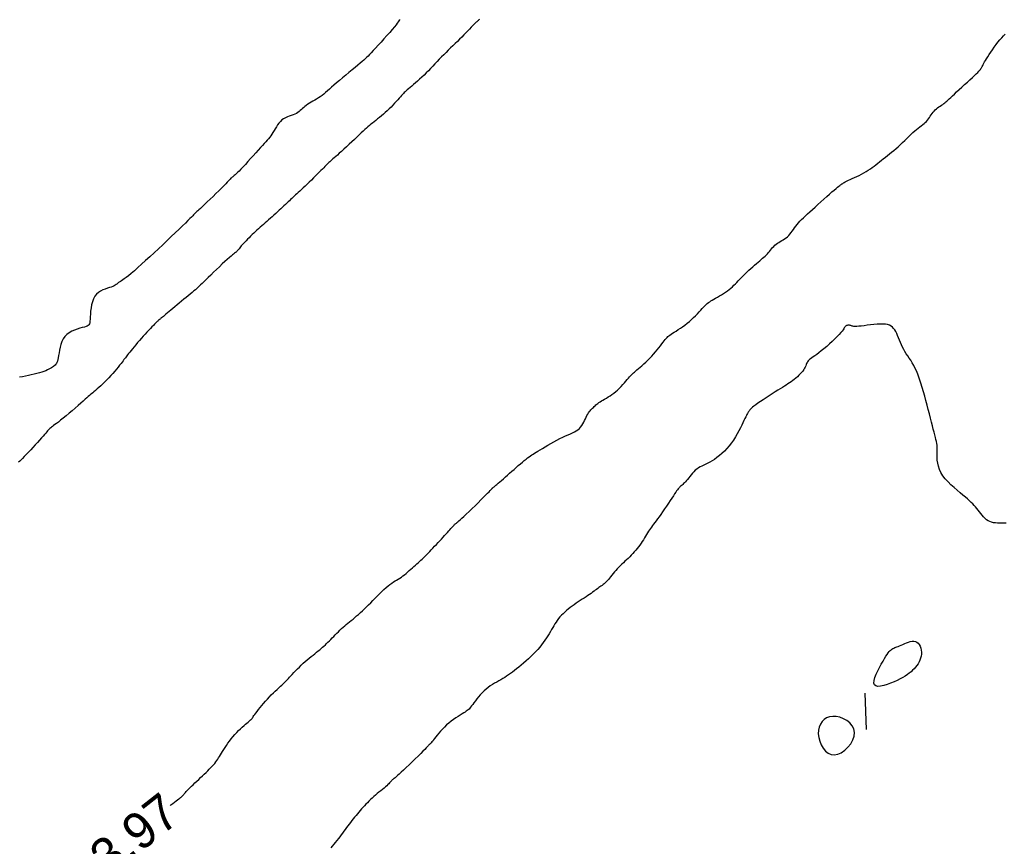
# Model space of a CAD drawing. Header units: millimetres. Extents: x 32690613 to 32693367, y 5343692 to 5344708.
# Tile 491 of 656: x 32692240 to 32692267, y 5344300 to 5344322. Entities that reach past the tile are written whole.
import ezdxf
from ezdxf.enums import TextEntityAlignment as Align

# ---------------------------------------------------------------- set-up
doc = ezdxf.new("R2010")
doc.units = ezdxf.units.MM
doc.header["$LTSCALE"] = 20
doc.layers.add('02-DGM_HL_493.50', color=112, linetype='Continuous')
doc.layers.add('02-DGM_HL_494.00', color=122, linetype='Continuous')

msp = doc.modelspace()

# ---------------------------------------------------------------- linework, layer by layer
at = {"layer": '02-DGM_HL_493.50', "elevation": 493.5, "flags": 128}
msp.add_lwpolyline([(32692250.249, 5344322.438), (32692250.241, 5344322.422), (32692250.229, 5344322.401), (32692250.211, 5344322.372), (32692250.185, 5344322.335), (32692250.15, 5344322.287), (32692250.103, 5344322.229), (32692250.044, 5344322.159), (32692249.974, 5344322.079), (32692249.898, 5344321.992), (32692249.817, 5344321.903), (32692249.736, 5344321.813), (32692249.656, 5344321.727), (32692249.582, 5344321.647), (32692249.517, 5344321.576), (32692249.462, 5344321.517), (32692249.417, 5344321.468), (32692249.376, 5344321.426), (32692249.339, 5344321.388), (32692249.302, 5344321.353), (32692249.262, 5344321.316), (32692249.215, 5344321.275), (32692249.16, 5344321.228), (32692249.094, 5344321.173), (32692249.019, 5344321.111), (32692248.936, 5344321.042), (32692248.85, 5344320.971), (32692248.761, 5344320.897), (32692248.673, 5344320.824), (32692248.588, 5344320.752), (32692248.509, 5344320.684), (32692248.437, 5344320.621), (32692248.372, 5344320.564), (32692248.312, 5344320.511), (32692248.257, 5344320.462), (32692248.206, 5344320.417), (32692248.156, 5344320.376), (32692248.107, 5344320.338), (32692248.058, 5344320.302), (32692248.007, 5344320.269), (32692247.956, 5344320.238), (32692247.905, 5344320.208), (32692247.855, 5344320.179), (32692247.806, 5344320.151), (32692247.759, 5344320.123), (32692247.715, 5344320.095), (32692247.674, 5344320.066), (32692247.637, 5344320.037), (32692247.603, 5344320.007), (32692247.572, 5344319.978), (32692247.541, 5344319.948), (32692247.509, 5344319.92), (32692247.476, 5344319.893), (32692247.44, 5344319.868), (32692247.401, 5344319.846), (32692247.357, 5344319.825), (32692247.308, 5344319.807), (32692247.257, 5344319.789), (32692247.205, 5344319.77), (32692247.152, 5344319.749), (32692247.1, 5344319.725), (32692247.049, 5344319.696), (32692247.002, 5344319.663), (32692246.959, 5344319.623), (32692246.919, 5344319.577), (32692246.882, 5344319.528), (32692246.848, 5344319.476), (32692246.815, 5344319.423), (32692246.785, 5344319.371), (32692246.755, 5344319.32), (32692246.725, 5344319.272), (32692246.696, 5344319.228), (32692246.665, 5344319.187), (32692246.632, 5344319.147), (32692246.597, 5344319.106), (32692246.557, 5344319.063), (32692246.514, 5344319.016), (32692246.465, 5344318.963), (32692246.409, 5344318.902), (32692246.347, 5344318.833), (32692246.279, 5344318.758), (32692246.208, 5344318.678), (32692246.136, 5344318.596), (32692246.065, 5344318.516), (32692245.995, 5344318.439), (32692245.931, 5344318.368), (32692245.872, 5344318.306), (32692245.822, 5344318.254), (32692245.779, 5344318.212), (32692245.742, 5344318.178), (32692245.712, 5344318.151), (32692245.685, 5344318.13), (32692245.663, 5344318.112), (32692245.644, 5344318.097), (32692245.627, 5344318.084), (32692245.612, 5344318.069), (32692245.595, 5344318.054), (32692245.577, 5344318.035), (32692245.555, 5344318.012), (32692245.528, 5344317.983), (32692245.494, 5344317.947), (32692245.451, 5344317.903), (32692245.398, 5344317.849), (32692245.334, 5344317.785), (32692245.261, 5344317.713), (32692245.182, 5344317.636), (32692245.1, 5344317.556), (32692245.019, 5344317.477), (32692244.94, 5344317.401), (32692244.868, 5344317.332), (32692244.804, 5344317.272), (32692244.753, 5344317.224), (32692244.712, 5344317.185), (32692244.68, 5344317.156), (32692244.656, 5344317.135), (32692244.638, 5344317.119), (32692244.625, 5344317.108), (32692244.616, 5344317.1), (32692244.608, 5344317.093), (32692244.601, 5344317.086), (32692244.592, 5344317.077), (32692244.58, 5344317.064), (32692244.564, 5344317.046), (32692244.54, 5344317.021), (32692244.507, 5344316.987), (32692244.463, 5344316.944), (32692244.407, 5344316.888), (32692244.338, 5344316.819), (32692244.255, 5344316.739), (32692244.162, 5344316.648), (32692244.06, 5344316.55), (32692243.95, 5344316.445), (32692243.835, 5344316.335), (32692243.717, 5344316.223), (32692243.596, 5344316.11), (32692243.476, 5344315.998), (32692243.357, 5344315.888), (32692243.241, 5344315.783), (32692243.131, 5344315.683), (32692243.026, 5344315.59), (32692242.93, 5344315.505), (32692242.843, 5344315.431), (32692242.768, 5344315.369), (32692242.704, 5344315.318), (32692242.653, 5344315.28), (32692242.611, 5344315.25), (32692242.577, 5344315.229), (32692242.55, 5344315.212), (32692242.529, 5344315.2), (32692242.511, 5344315.19), (32692242.495, 5344315.179), (32692242.48, 5344315.167), (32692242.464, 5344315.154), (32692242.447, 5344315.139), (32692242.427, 5344315.123), (32692242.403, 5344315.107), (32692242.374, 5344315.09), (32692242.338, 5344315.073), (32692242.295, 5344315.056), (32692242.244, 5344315.04), (32692242.187, 5344315.022), (32692242.125, 5344315.001), (32692242.062, 5344314.976), (32692242, 5344314.945), (32692241.94, 5344314.907), (32692241.886, 5344314.859), (32692241.839, 5344314.801), (32692241.802, 5344314.731), (32692241.773, 5344314.652), (32692241.751, 5344314.568), (32692241.735, 5344314.48), (32692241.724, 5344314.393), (32692241.717, 5344314.31), (32692241.712, 5344314.234), (32692241.709, 5344314.168), (32692241.705, 5344314.114), (32692241.699, 5344314.072), (32692241.691, 5344314.04), (32692241.678, 5344314.015), (32692241.659, 5344313.996), (32692241.633, 5344313.981), (32692241.597, 5344313.967), (32692241.551, 5344313.953), (32692241.494, 5344313.938), (32692241.428, 5344313.919), (32692241.356, 5344313.896), (32692241.281, 5344313.868), (32692241.206, 5344313.835), (32692241.134, 5344313.794), (32692241.068, 5344313.746), (32692241.011, 5344313.689), (32692240.964, 5344313.623), (32692240.928, 5344313.55), (32692240.9, 5344313.472), (32692240.88, 5344313.393), (32692240.864, 5344313.314), (32692240.852, 5344313.238), (32692240.842, 5344313.167), (32692240.832, 5344313.105), (32692240.821, 5344313.053), (32692240.808, 5344313.01), (32692240.794, 5344312.976), (32692240.779, 5344312.947), (32692240.761, 5344312.924), (32692240.742, 5344312.903), (32692240.721, 5344312.885), (32692240.697, 5344312.867), (32692240.671, 5344312.849), (32692240.643, 5344312.83), (32692240.611, 5344312.81), (32692240.575, 5344312.789), (32692240.534, 5344312.769), (32692240.488, 5344312.748), (32692240.437, 5344312.728), (32692240.378, 5344312.708), (32692240.313, 5344312.688), (32692240.242, 5344312.669), (32692240.167, 5344312.651), (32692240.088, 5344312.633), (32692240.007, 5344312.616), (32692239.925, 5344312.599), (32692239.844, 5344312.583), (32692239.764, 5344312.568)], dxfattribs=at)
at = {"layer": '02-DGM_HL_494.00', "elevation": 494, "flags": 128}
for points in [[(32692252.448, 5344322.437), (32692252.433, 5344322.422), (32692252.423, 5344322.411), (32692252.416, 5344322.403), (32692252.411, 5344322.398), (32692252.405, 5344322.393), (32692252.398, 5344322.388), (32692252.39, 5344322.381), (32692252.378, 5344322.372), (32692252.364, 5344322.36), (32692252.346, 5344322.343), (32692252.323, 5344322.322), (32692252.294, 5344322.294), (32692252.26, 5344322.259), (32692252.221, 5344322.218), (32692252.176, 5344322.171), (32692252.127, 5344322.121), (32692252.075, 5344322.066), (32692252.02, 5344322.009), (32692251.962, 5344321.95), (32692251.903, 5344321.89), (32692251.842, 5344321.83), (32692251.78, 5344321.77), (32692251.718, 5344321.709), (32692251.655, 5344321.648), (32692251.592, 5344321.587), (32692251.529, 5344321.526), (32692251.466, 5344321.464), (32692251.404, 5344321.401), (32692251.342, 5344321.337), (32692251.281, 5344321.273), (32692251.221, 5344321.209), (32692251.161, 5344321.146), (32692251.101, 5344321.083), (32692251.041, 5344321.02), (32692250.982, 5344320.96), (32692250.922, 5344320.9), (32692250.861, 5344320.843), (32692250.801, 5344320.788), (32692250.743, 5344320.735), (32692250.686, 5344320.685), (32692250.632, 5344320.639), (32692250.582, 5344320.596), (32692250.536, 5344320.558), (32692250.495, 5344320.523), (32692250.46, 5344320.493), (32692250.43, 5344320.467), (32692250.403, 5344320.442), (32692250.377, 5344320.418), (32692250.353, 5344320.394), (32692250.328, 5344320.367), (32692250.301, 5344320.338), (32692250.271, 5344320.304), (32692250.236, 5344320.265), (32692250.198, 5344320.221), (32692250.155, 5344320.173), (32692250.11, 5344320.123), (32692250.062, 5344320.071), (32692250.012, 5344320.018), (32692249.96, 5344319.966), (32692249.907, 5344319.915), (32692249.853, 5344319.866), (32692249.799, 5344319.819), (32692249.746, 5344319.775), (32692249.693, 5344319.732), (32692249.641, 5344319.691), (32692249.591, 5344319.652), (32692249.543, 5344319.615), (32692249.497, 5344319.578), (32692249.454, 5344319.543), (32692249.413, 5344319.509), (32692249.372, 5344319.473), (32692249.331, 5344319.436), (32692249.287, 5344319.396), (32692249.24, 5344319.353), (32692249.189, 5344319.305), (32692249.132, 5344319.252), (32692249.068, 5344319.192), (32692249, 5344319.128), (32692248.928, 5344319.061), (32692248.854, 5344318.992), (32692248.782, 5344318.925), (32692248.711, 5344318.859), (32692248.644, 5344318.798), (32692248.584, 5344318.743), (32692248.531, 5344318.695), (32692248.484, 5344318.654), (32692248.444, 5344318.619), (32692248.408, 5344318.588), (32692248.377, 5344318.56), (32692248.348, 5344318.535), (32692248.321, 5344318.511), (32692248.296, 5344318.487), (32692248.27, 5344318.463), (32692248.244, 5344318.437), (32692248.216, 5344318.409), (32692248.186, 5344318.379), (32692248.154, 5344318.346), (32692248.118, 5344318.309), (32692248.078, 5344318.269), (32692248.033, 5344318.224), (32692247.983, 5344318.174), (32692247.929, 5344318.121), (32692247.872, 5344318.065), (32692247.813, 5344318.007), (32692247.754, 5344317.95), (32692247.695, 5344317.894), (32692247.639, 5344317.84), (32692247.586, 5344317.789), (32692247.538, 5344317.744), (32692247.493, 5344317.702), (32692247.452, 5344317.664), (32692247.414, 5344317.629), (32692247.378, 5344317.596), (32692247.343, 5344317.564), (32692247.309, 5344317.532), (32692247.275, 5344317.501), (32692247.241, 5344317.469), (32692247.207, 5344317.436), (32692247.171, 5344317.403), (32692247.134, 5344317.368), (32692247.096, 5344317.332), (32692247.057, 5344317.295), (32692247.015, 5344317.256), (32692246.972, 5344317.215), (32692246.926, 5344317.173), (32692246.879, 5344317.13), (32692246.831, 5344317.086), (32692246.781, 5344317.041), (32692246.732, 5344316.996), (32692246.682, 5344316.952), (32692246.632, 5344316.908), (32692246.584, 5344316.865), (32692246.537, 5344316.823), (32692246.491, 5344316.782), (32692246.445, 5344316.742), (32692246.401, 5344316.703), (32692246.357, 5344316.663), (32692246.313, 5344316.624), (32692246.269, 5344316.584), (32692246.225, 5344316.543), (32692246.181, 5344316.501), (32692246.137, 5344316.459), (32692246.094, 5344316.416), (32692246.052, 5344316.374), (32692246.012, 5344316.333), (32692245.974, 5344316.294), (32692245.939, 5344316.257), (32692245.908, 5344316.222), (32692245.881, 5344316.19), (32692245.858, 5344316.161), (32692245.837, 5344316.135), (32692245.819, 5344316.111), (32692245.802, 5344316.089), (32692245.786, 5344316.07), (32692245.77, 5344316.052), (32692245.754, 5344316.035), (32692245.737, 5344316.02), (32692245.719, 5344316.004), (32692245.696, 5344315.987), (32692245.67, 5344315.966), (32692245.637, 5344315.941), (32692245.598, 5344315.909), (32692245.551, 5344315.869), (32692245.495, 5344315.819), (32692245.43, 5344315.759), (32692245.356, 5344315.691), (32692245.278, 5344315.617), (32692245.197, 5344315.54), (32692245.116, 5344315.462), (32692245.038, 5344315.387), (32692244.965, 5344315.316), (32692244.9, 5344315.253), (32692244.845, 5344315.199), (32692244.798, 5344315.153), (32692244.757, 5344315.113), (32692244.72, 5344315.078), (32692244.686, 5344315.046), (32692244.651, 5344315.015), (32692244.614, 5344314.982), (32692244.573, 5344314.947), (32692244.526, 5344314.907), (32692244.474, 5344314.863), (32692244.418, 5344314.817), (32692244.358, 5344314.767), (32692244.296, 5344314.717), (32692244.234, 5344314.665), (32692244.171, 5344314.614), (32692244.11, 5344314.563), (32692244.05, 5344314.514), (32692243.993, 5344314.466), (32692243.94, 5344314.421), (32692243.889, 5344314.379), (32692243.843, 5344314.34), (32692243.801, 5344314.305), (32692243.763, 5344314.274), (32692243.731, 5344314.247), (32692243.704, 5344314.225), (32692243.682, 5344314.207), (32692243.665, 5344314.193), (32692243.65, 5344314.182), (32692243.639, 5344314.173), (32692243.629, 5344314.166), (32692243.621, 5344314.159), (32692243.614, 5344314.153), (32692243.606, 5344314.147), (32692243.597, 5344314.139), (32692243.587, 5344314.13), (32692243.575, 5344314.118), (32692243.559, 5344314.103), (32692243.541, 5344314.084), (32692243.517, 5344314.061), (32692243.489, 5344314.032), (32692243.456, 5344313.998), (32692243.417, 5344313.958), (32692243.374, 5344313.913), (32692243.328, 5344313.865), (32692243.279, 5344313.812), (32692243.228, 5344313.757), (32692243.176, 5344313.7), (32692243.124, 5344313.642), (32692243.072, 5344313.582), (32692243.021, 5344313.523), (32692242.971, 5344313.464), (32692242.924, 5344313.408), (32692242.879, 5344313.354), (32692242.838, 5344313.304), (32692242.802, 5344313.259), (32692242.77, 5344313.219), (32692242.743, 5344313.185), (32692242.72, 5344313.155), (32692242.7, 5344313.129), (32692242.682, 5344313.105), (32692242.663, 5344313.08), (32692242.643, 5344313.053), (32692242.621, 5344313.023), (32692242.594, 5344312.988), (32692242.562, 5344312.947), (32692242.525, 5344312.899), (32692242.484, 5344312.847), (32692242.439, 5344312.791), (32692242.39, 5344312.733), (32692242.339, 5344312.673), (32692242.285, 5344312.613), (32692242.229, 5344312.553), (32692242.173, 5344312.495), (32692242.115, 5344312.439), (32692242.059, 5344312.385), (32692242.004, 5344312.335), (32692241.951, 5344312.287), (32692241.901, 5344312.244), (32692241.856, 5344312.205), (32692241.816, 5344312.17), (32692241.781, 5344312.14), (32692241.75, 5344312.113), (32692241.721, 5344312.088), (32692241.691, 5344312.061), (32692241.659, 5344312.033), (32692241.621, 5344311.999), (32692241.576, 5344311.96), (32692241.521, 5344311.912), (32692241.455, 5344311.854), (32692241.38, 5344311.789), (32692241.298, 5344311.719), (32692241.214, 5344311.646), (32692241.128, 5344311.573), (32692241.045, 5344311.503), (32692240.966, 5344311.438), (32692240.896, 5344311.38), (32692240.835, 5344311.332), (32692240.784, 5344311.292), (32692240.74, 5344311.26), (32692240.704, 5344311.233), (32692240.673, 5344311.211), (32692240.647, 5344311.191), (32692240.623, 5344311.173), (32692240.602, 5344311.155), (32692240.581, 5344311.135), (32692240.56, 5344311.114), (32692240.538, 5344311.089), (32692240.513, 5344311.06), (32692240.485, 5344311.027), (32692240.452, 5344310.988), (32692240.414, 5344310.944), (32692240.369, 5344310.893), (32692240.317, 5344310.834), (32692240.26, 5344310.771), (32692240.198, 5344310.703), (32692240.134, 5344310.634), (32692240.07, 5344310.565), (32692240.008, 5344310.498), (32692239.949, 5344310.436), (32692239.894, 5344310.38), (32692239.847, 5344310.331), (32692239.805, 5344310.289), (32692239.769, 5344310.254), (32692239.738, 5344310.223)], [(32692243.915, 5344300.756), (32692243.937, 5344300.773), (32692243.99, 5344300.814), (32692244.039, 5344300.852), (32692244.083, 5344300.886), (32692244.122, 5344300.915), (32692244.155, 5344300.94), (32692244.182, 5344300.96), (32692244.205, 5344300.977), (32692244.223, 5344300.99), (32692244.238, 5344301.002), (32692244.251, 5344301.012), (32692244.261, 5344301.021), (32692244.27, 5344301.03), (32692244.278, 5344301.04), (32692244.287, 5344301.051), (32692244.297, 5344301.063), (32692244.308, 5344301.078), (32692244.323, 5344301.096), (32692244.341, 5344301.117), (32692244.363, 5344301.142), (32692244.391, 5344301.171), (32692244.424, 5344301.205), (32692244.463, 5344301.244), (32692244.506, 5344301.286), (32692244.553, 5344301.331), (32692244.602, 5344301.379), (32692244.653, 5344301.427), (32692244.705, 5344301.477), (32692244.757, 5344301.526), (32692244.808, 5344301.574), (32692244.858, 5344301.622), (32692244.907, 5344301.668), (32692244.953, 5344301.714), (32692244.998, 5344301.758), (32692245.04, 5344301.801), (32692245.079, 5344301.842), (32692245.114, 5344301.882), (32692245.146, 5344301.92), (32692245.176, 5344301.957), (32692245.203, 5344301.994), (32692245.229, 5344302.031), (32692245.255, 5344302.069), (32692245.28, 5344302.11), (32692245.307, 5344302.153), (32692245.335, 5344302.199), (32692245.366, 5344302.249), (32692245.399, 5344302.302), (32692245.435, 5344302.358), (32692245.473, 5344302.416), (32692245.513, 5344302.475), (32692245.557, 5344302.535), (32692245.603, 5344302.595), (32692245.651, 5344302.655), (32692245.702, 5344302.713), (32692245.754, 5344302.769), (32692245.807, 5344302.822), (32692245.859, 5344302.873), (32692245.909, 5344302.92), (32692245.956, 5344302.962), (32692245.998, 5344302.999), (32692246.035, 5344303.031), (32692246.066, 5344303.057), (32692246.091, 5344303.078), (32692246.11, 5344303.094), (32692246.126, 5344303.107), (32692246.137, 5344303.116), (32692246.146, 5344303.124), (32692246.153, 5344303.13), (32692246.159, 5344303.136), (32692246.165, 5344303.142), (32692246.17, 5344303.149), (32692246.177, 5344303.159), (32692246.186, 5344303.171), (32692246.197, 5344303.188), (32692246.211, 5344303.209), (32692246.23, 5344303.235), (32692246.254, 5344303.267), (32692246.282, 5344303.307), (32692246.317, 5344303.352), (32692246.355, 5344303.403), (32692246.398, 5344303.457), (32692246.444, 5344303.514), (32692246.493, 5344303.573), (32692246.545, 5344303.633), (32692246.599, 5344303.692), (32692246.654, 5344303.751), (32692246.709, 5344303.807), (32692246.765, 5344303.861), (32692246.818, 5344303.912), (32692246.87, 5344303.96), (32692246.918, 5344304.005), (32692246.962, 5344304.044), (32692247.001, 5344304.08), (32692247.033, 5344304.11), (32692247.061, 5344304.136), (32692247.086, 5344304.16), (32692247.109, 5344304.183), (32692247.132, 5344304.207), (32692247.156, 5344304.232), (32692247.182, 5344304.26), (32692247.212, 5344304.293), (32692247.247, 5344304.331), (32692247.288, 5344304.374), (32692247.332, 5344304.421), (32692247.379, 5344304.471), (32692247.43, 5344304.522), (32692247.482, 5344304.575), (32692247.536, 5344304.627), (32692247.591, 5344304.678), (32692247.646, 5344304.728), (32692247.701, 5344304.775), (32692247.755, 5344304.82), (32692247.808, 5344304.863), (32692247.859, 5344304.904), (32692247.909, 5344304.944), (32692247.957, 5344304.982), (32692248.002, 5344305.019), (32692248.045, 5344305.054), (32692248.086, 5344305.088), (32692248.125, 5344305.122), (32692248.162, 5344305.155), (32692248.199, 5344305.189), (32692248.235, 5344305.224), (32692248.272, 5344305.26), (32692248.31, 5344305.298), (32692248.349, 5344305.337), (32692248.389, 5344305.379), (32692248.43, 5344305.421), (32692248.472, 5344305.464), (32692248.515, 5344305.508), (32692248.558, 5344305.551), (32692248.602, 5344305.593), (32692248.646, 5344305.634), (32692248.69, 5344305.673), (32692248.734, 5344305.712), (32692248.778, 5344305.749), (32692248.824, 5344305.786), (32692248.869, 5344305.823), (32692248.916, 5344305.861), (32692248.964, 5344305.9), (32692249.013, 5344305.941), (32692249.063, 5344305.984), (32692249.114, 5344306.029), (32692249.167, 5344306.076), (32692249.222, 5344306.126), (32692249.277, 5344306.178), (32692249.334, 5344306.232), (32692249.392, 5344306.289), (32692249.452, 5344306.348), (32692249.512, 5344306.409), (32692249.574, 5344306.472), (32692249.636, 5344306.536), (32692249.697, 5344306.598), (32692249.758, 5344306.658), (32692249.817, 5344306.715), (32692249.874, 5344306.768), (32692249.929, 5344306.815), (32692249.981, 5344306.855), (32692250.03, 5344306.891), (32692250.077, 5344306.921), (32692250.122, 5344306.949), (32692250.166, 5344306.976), (32692250.21, 5344307.001), (32692250.253, 5344307.028), (32692250.296, 5344307.057), (32692250.34, 5344307.088), (32692250.384, 5344307.123), (32692250.428, 5344307.159), (32692250.472, 5344307.197), (32692250.516, 5344307.236), (32692250.559, 5344307.274), (32692250.601, 5344307.313), (32692250.642, 5344307.35), (32692250.682, 5344307.385), (32692250.72, 5344307.42), (32692250.758, 5344307.453), (32692250.796, 5344307.487), (32692250.834, 5344307.521), (32692250.872, 5344307.555), (32692250.91, 5344307.592), (32692250.95, 5344307.631), (32692250.992, 5344307.672), (32692251.034, 5344307.715), (32692251.078, 5344307.76), (32692251.123, 5344307.808), (32692251.168, 5344307.856), (32692251.214, 5344307.905), (32692251.261, 5344307.955), (32692251.308, 5344308.006), (32692251.354, 5344308.056), (32692251.4, 5344308.106), (32692251.445, 5344308.155), (32692251.489, 5344308.202), (32692251.53, 5344308.247), (32692251.568, 5344308.289), (32692251.604, 5344308.328), (32692251.635, 5344308.363), (32692251.663, 5344308.393), (32692251.687, 5344308.42), (32692251.707, 5344308.443), (32692251.726, 5344308.463), (32692251.742, 5344308.481), (32692251.756, 5344308.496), (32692251.77, 5344308.51), (32692251.783, 5344308.522), (32692251.797, 5344308.534), (32692251.813, 5344308.547), (32692251.831, 5344308.562), (32692251.854, 5344308.581), (32692251.884, 5344308.606), (32692251.92, 5344308.638), (32692251.966, 5344308.679), (32692252.021, 5344308.731), (32692252.088, 5344308.794), (32692252.164, 5344308.866), (32692252.245, 5344308.945), (32692252.328, 5344309.026), (32692252.411, 5344309.108), (32692252.49, 5344309.186), (32692252.563, 5344309.258), (32692252.625, 5344309.321), (32692252.676, 5344309.372), (32692252.715, 5344309.412), (32692252.744, 5344309.443), (32692252.766, 5344309.466), (32692252.781, 5344309.482), (32692252.792, 5344309.494), (32692252.799, 5344309.502), (32692252.805, 5344309.509), (32692252.812, 5344309.515), (32692252.819, 5344309.521), (32692252.828, 5344309.528), (32692252.84, 5344309.538), (32692252.856, 5344309.55), (32692252.875, 5344309.566), (32692252.9, 5344309.587), (32692252.931, 5344309.613), (32692252.968, 5344309.645), (32692253.011, 5344309.682), (32692253.058, 5344309.724), (32692253.11, 5344309.77), (32692253.166, 5344309.818), (32692253.224, 5344309.869), (32692253.283, 5344309.921), (32692253.343, 5344309.974), (32692253.404, 5344310.027), (32692253.464, 5344310.079), (32692253.522, 5344310.13), (32692253.579, 5344310.179), (32692253.634, 5344310.225), (32692253.686, 5344310.268), (32692253.735, 5344310.308), (32692253.779, 5344310.343), (32692253.82, 5344310.374), (32692253.858, 5344310.401), (32692253.894, 5344310.426), (32692253.932, 5344310.45), (32692253.971, 5344310.475), (32692254.015, 5344310.501), (32692254.064, 5344310.53), (32692254.121, 5344310.564), (32692254.186, 5344310.603), (32692254.259, 5344310.646), (32692254.337, 5344310.693), (32692254.42, 5344310.741), (32692254.504, 5344310.788), (32692254.588, 5344310.835), (32692254.671, 5344310.879), (32692254.75, 5344310.919), (32692254.824, 5344310.953), (32692254.894, 5344310.984), (32692254.958, 5344311.011), (32692255.017, 5344311.037), (32692255.072, 5344311.063), (32692255.121, 5344311.09), (32692255.166, 5344311.12), (32692255.206, 5344311.154), (32692255.241, 5344311.192), (32692255.273, 5344311.235), (32692255.301, 5344311.281), (32692255.326, 5344311.328), (32692255.35, 5344311.376), (32692255.372, 5344311.424), (32692255.393, 5344311.469), (32692255.415, 5344311.511), (32692255.436, 5344311.55), (32692255.459, 5344311.584), (32692255.481, 5344311.615), (32692255.504, 5344311.643), (32692255.527, 5344311.669), (32692255.55, 5344311.693), (32692255.573, 5344311.716), (32692255.596, 5344311.738), (32692255.619, 5344311.76), (32692255.641, 5344311.781), (32692255.665, 5344311.803), (32692255.69, 5344311.824), (32692255.717, 5344311.846), (32692255.747, 5344311.868), (32692255.78, 5344311.891), (32692255.817, 5344311.915), (32692255.858, 5344311.94), (32692255.903, 5344311.966), (32692255.951, 5344311.994), (32692256.001, 5344312.023), (32692256.052, 5344312.055), (32692256.105, 5344312.091), (32692256.158, 5344312.129), (32692256.21, 5344312.171), (32692256.262, 5344312.216), (32692256.311, 5344312.264), (32692256.359, 5344312.314), (32692256.405, 5344312.364), (32692256.448, 5344312.414), (32692256.489, 5344312.461), (32692256.526, 5344312.505), (32692256.561, 5344312.545), (32692256.591, 5344312.579), (32692256.619, 5344312.61), (32692256.646, 5344312.637), (32692256.672, 5344312.662), (32692256.699, 5344312.686), (32692256.728, 5344312.712), (32692256.76, 5344312.739), (32692256.796, 5344312.77), (32692256.838, 5344312.805), (32692256.884, 5344312.844), (32692256.933, 5344312.887), (32692256.986, 5344312.934), (32692257.04, 5344312.983), (32692257.095, 5344313.036), (32692257.15, 5344313.091), (32692257.204, 5344313.147), (32692257.256, 5344313.206), (32692257.307, 5344313.265), (32692257.355, 5344313.323), (32692257.4, 5344313.381), (32692257.442, 5344313.435), (32692257.481, 5344313.486), (32692257.517, 5344313.533), (32692257.549, 5344313.574), (32692257.577, 5344313.61), (32692257.602, 5344313.639), (32692257.626, 5344313.665), (32692257.65, 5344313.688), (32692257.676, 5344313.71), (32692257.705, 5344313.732), (32692257.738, 5344313.755), (32692257.778, 5344313.781), (32692257.824, 5344313.81), (32692257.876, 5344313.843), (32692257.933, 5344313.88), (32692257.993, 5344313.919), (32692258.056, 5344313.962), (32692258.12, 5344314.007), (32692258.183, 5344314.055), (32692258.245, 5344314.106), (32692258.304, 5344314.158), (32692258.36, 5344314.212), (32692258.413, 5344314.265), (32692258.464, 5344314.318), (32692258.511, 5344314.37), (32692258.556, 5344314.418), (32692258.597, 5344314.464), (32692258.635, 5344314.504), (32692258.671, 5344314.54), (32692258.704, 5344314.571), (32692258.736, 5344314.599), (32692258.769, 5344314.625), (32692258.802, 5344314.648), (32692258.837, 5344314.672), (32692258.875, 5344314.695), (32692258.918, 5344314.721), (32692258.965, 5344314.748), (32692259.016, 5344314.778), (32692259.07, 5344314.809), (32692259.126, 5344314.842), (32692259.182, 5344314.877), (32692259.237, 5344314.913), (32692259.291, 5344314.949), (32692259.341, 5344314.987), (32692259.388, 5344315.025), (32692259.431, 5344315.063), (32692259.472, 5344315.103), (32692259.512, 5344315.143), (32692259.552, 5344315.185), (32692259.592, 5344315.228), (32692259.634, 5344315.273), (32692259.678, 5344315.319), (32692259.726, 5344315.368), (32692259.777, 5344315.418), (32692259.829, 5344315.468), (32692259.883, 5344315.519), (32692259.936, 5344315.568), (32692259.99, 5344315.617), (32692260.042, 5344315.663), (32692260.091, 5344315.705), (32692260.138, 5344315.745), (32692260.183, 5344315.781), (32692260.224, 5344315.815), (32692260.263, 5344315.848), (32692260.3, 5344315.879), (32692260.334, 5344315.91), (32692260.367, 5344315.941), (32692260.398, 5344315.972), (32692260.427, 5344316.006), (32692260.455, 5344316.04), (32692260.483, 5344316.074), (32692260.511, 5344316.109), (32692260.539, 5344316.143), (32692260.569, 5344316.176), (32692260.6, 5344316.207), (32692260.634, 5344316.236), (32692260.67, 5344316.263), (32692260.708, 5344316.288), (32692260.748, 5344316.312), (32692260.789, 5344316.335), (32692260.83, 5344316.36), (32692260.87, 5344316.385), (32692260.909, 5344316.413), (32692260.947, 5344316.444), (32692260.982, 5344316.479), (32692261.015, 5344316.516), (32692261.047, 5344316.557), (32692261.079, 5344316.6), (32692261.11, 5344316.644), (32692261.143, 5344316.689), (32692261.177, 5344316.735), (32692261.213, 5344316.781), (32692261.252, 5344316.827), (32692261.293, 5344316.873), (32692261.339, 5344316.919), (32692261.388, 5344316.968), (32692261.442, 5344317.019), (32692261.501, 5344317.073), (32692261.565, 5344317.131), (32692261.635, 5344317.194), (32692261.71, 5344317.262), (32692261.789, 5344317.333), (32692261.87, 5344317.406), (32692261.951, 5344317.479), (32692262.03, 5344317.549), (32692262.106, 5344317.616), (32692262.175, 5344317.677), (32692262.235, 5344317.73), (32692262.287, 5344317.773), (32692262.329, 5344317.808), (32692262.364, 5344317.836), (32692262.392, 5344317.858), (32692262.414, 5344317.875), (32692262.432, 5344317.887), (32692262.447, 5344317.898), (32692262.46, 5344317.906), (32692262.472, 5344317.914), (32692262.484, 5344317.923), (32692262.498, 5344317.932), (32692262.514, 5344317.942), (32692262.535, 5344317.953), (32692262.56, 5344317.966), (32692262.592, 5344317.982), (32692262.631, 5344318), (32692262.679, 5344318.022), (32692262.734, 5344318.046), (32692262.794, 5344318.073), (32692262.858, 5344318.103), (32692262.924, 5344318.134), (32692262.99, 5344318.168), (32692263.056, 5344318.202), (32692263.119, 5344318.238), (32692263.178, 5344318.275), (32692263.234, 5344318.312), (32692263.287, 5344318.35), (32692263.338, 5344318.389), (32692263.388, 5344318.429), (32692263.437, 5344318.47), (32692263.488, 5344318.51), (32692263.539, 5344318.552), (32692263.592, 5344318.594), (32692263.648, 5344318.637), (32692263.704, 5344318.681), (32692263.762, 5344318.727), (32692263.822, 5344318.774), (32692263.881, 5344318.822), (32692263.942, 5344318.873), (32692264.002, 5344318.926), (32692264.062, 5344318.982), (32692264.122, 5344319.039), (32692264.182, 5344319.097), (32692264.24, 5344319.155), (32692264.297, 5344319.211), (32692264.352, 5344319.265), (32692264.406, 5344319.315), (32692264.458, 5344319.361), (32692264.507, 5344319.402), (32692264.554, 5344319.439), (32692264.598, 5344319.473), (32692264.64, 5344319.504), (32692264.679, 5344319.534), (32692264.716, 5344319.563), (32692264.75, 5344319.593), (32692264.781, 5344319.624), (32692264.81, 5344319.658), (32692264.836, 5344319.693), (32692264.862, 5344319.73), (32692264.887, 5344319.767), (32692264.911, 5344319.805), (32692264.937, 5344319.841), (32692264.963, 5344319.877), (32692264.992, 5344319.91), (32692265.023, 5344319.942), (32692265.057, 5344319.971), (32692265.091, 5344319.998), (32692265.127, 5344320.023), (32692265.162, 5344320.048), (32692265.197, 5344320.071), (32692265.231, 5344320.093), (32692265.262, 5344320.115), (32692265.291, 5344320.138), (32692265.32, 5344320.161), (32692265.348, 5344320.186), (32692265.379, 5344320.214), (32692265.413, 5344320.246), (32692265.453, 5344320.283), (32692265.498, 5344320.327), (32692265.552, 5344320.377), (32692265.615, 5344320.435), (32692265.685, 5344320.499), (32692265.759, 5344320.567), (32692265.835, 5344320.637), (32692265.911, 5344320.706), (32692265.983, 5344320.773), (32692266.05, 5344320.835), (32692266.108, 5344320.89), (32692266.157, 5344320.936), (32692266.196, 5344320.975), (32692266.227, 5344321.007), (32692266.252, 5344321.034), (32692266.271, 5344321.058), (32692266.286, 5344321.079), (32692266.299, 5344321.099), (32692266.311, 5344321.12), (32692266.323, 5344321.142), (32692266.336, 5344321.167), (32692266.35, 5344321.195), (32692266.367, 5344321.227), (32692266.387, 5344321.263), (32692266.411, 5344321.304), (32692266.439, 5344321.351), (32692266.472, 5344321.404), (32692266.511, 5344321.465), (32692266.554, 5344321.53), (32692266.601, 5344321.599), (32692266.651, 5344321.67), (32692266.703, 5344321.74), (32692266.755, 5344321.809), (32692266.806, 5344321.873), (32692266.857, 5344321.932), (32692266.904, 5344321.983), (32692266.95, 5344322.028)], [(32692266.977, 5344308.542), (32692266.917, 5344308.542), (32692266.858, 5344308.543), (32692266.8, 5344308.543), (32692266.743, 5344308.545), (32692266.687, 5344308.55), (32692266.633, 5344308.557), (32692266.581, 5344308.569), (32692266.532, 5344308.586), (32692266.485, 5344308.609), (32692266.44, 5344308.639), (32692266.398, 5344308.675), (32692266.358, 5344308.716), (32692266.32, 5344308.76), (32692266.283, 5344308.807), (32692266.246, 5344308.854), (32692266.21, 5344308.902), (32692266.175, 5344308.948), (32692266.138, 5344308.992), (32692266.101, 5344309.034), (32692266.061, 5344309.076), (32692266.017, 5344309.118), (32692265.969, 5344309.163), (32692265.916, 5344309.21), (32692265.855, 5344309.261), (32692265.787, 5344309.318), (32692265.711, 5344309.381), (32692265.629, 5344309.449), (32692265.544, 5344309.523), (32692265.459, 5344309.6), (32692265.377, 5344309.681), (32692265.301, 5344309.765), (32692265.234, 5344309.851), (32692265.179, 5344309.938), (32692265.138, 5344310.025), (32692265.11, 5344310.113), (32692265.092, 5344310.199), (32692265.082, 5344310.282), (32692265.078, 5344310.363), (32692265.078, 5344310.44), (32692265.08, 5344310.512), (32692265.08, 5344310.577), (32692265.079, 5344310.637), (32692265.074, 5344310.692), (32692265.067, 5344310.744), (32692265.056, 5344310.797), (32692265.044, 5344310.851), (32692265.029, 5344310.91), (32692265.011, 5344310.976), (32692264.991, 5344311.05), (32692264.969, 5344311.135), (32692264.945, 5344311.23), (32692264.919, 5344311.333), (32692264.891, 5344311.443), (32692264.862, 5344311.558), (32692264.832, 5344311.677), (32692264.8, 5344311.8), (32692264.768, 5344311.923), (32692264.734, 5344312.047), (32692264.7, 5344312.169), (32692264.665, 5344312.289), (32692264.629, 5344312.406), (32692264.592, 5344312.517), (32692264.554, 5344312.623), (32692264.515, 5344312.722), (32692264.474, 5344312.812), (32692264.433, 5344312.894), (32692264.391, 5344312.968), (32692264.349, 5344313.035), (32692264.307, 5344313.098), (32692264.266, 5344313.157), (32692264.226, 5344313.216), (32692264.189, 5344313.274), (32692264.154, 5344313.334), (32692264.122, 5344313.396), (32692264.092, 5344313.461), (32692264.064, 5344313.527), (32692264.037, 5344313.592), (32692264.012, 5344313.656), (32692263.986, 5344313.718), (32692263.961, 5344313.775), (32692263.934, 5344313.828), (32692263.907, 5344313.875), (32692263.876, 5344313.916), (32692263.842, 5344313.95), (32692263.804, 5344313.979), (32692263.76, 5344314.002), (32692263.709, 5344314.019), (32692263.65, 5344314.03), (32692263.582, 5344314.035), (32692263.504, 5344314.035), (32692263.419, 5344314.03), (32692263.329, 5344314.022), (32692263.238, 5344314.011), (32692263.149, 5344314), (32692263.063, 5344313.989), (32692262.985, 5344313.979), (32692262.917, 5344313.972), (32692262.861, 5344313.968), (32692262.816, 5344313.968), (32692262.78, 5344313.97), (32692262.752, 5344313.974), (32692262.729, 5344313.979), (32692262.711, 5344313.985), (32692262.695, 5344313.991), (32692262.68, 5344313.996), (32692262.663, 5344314), (32692262.646, 5344314.002), (32692262.628, 5344314.003), (32692262.611, 5344314.002), (32692262.594, 5344313.999), (32692262.578, 5344313.994), (32692262.563, 5344313.987), (32692262.55, 5344313.977), (32692262.538, 5344313.965), (32692262.528, 5344313.949), (32692262.515, 5344313.93), (32692262.5, 5344313.906), (32692262.481, 5344313.876), (32692262.454, 5344313.84), (32692262.42, 5344313.798), (32692262.375, 5344313.748), (32692262.32, 5344313.69), (32692262.255, 5344313.626), (32692262.184, 5344313.558), (32692262.108, 5344313.489), (32692262.031, 5344313.42), (32692261.955, 5344313.354), (32692261.881, 5344313.293), (32692261.814, 5344313.239), (32692261.754, 5344313.195), (32692261.702, 5344313.158), (32692261.657, 5344313.127), (32692261.619, 5344313.102), (32692261.586, 5344313.08), (32692261.558, 5344313.059), (32692261.535, 5344313.04), (32692261.516, 5344313.019), (32692261.501, 5344312.997), (32692261.488, 5344312.972), (32692261.476, 5344312.944), (32692261.464, 5344312.915), (32692261.452, 5344312.883), (32692261.437, 5344312.85), (32692261.419, 5344312.815), (32692261.397, 5344312.778), (32692261.37, 5344312.74), (32692261.338, 5344312.701), (32692261.302, 5344312.662), (32692261.264, 5344312.622), (32692261.223, 5344312.583), (32692261.18, 5344312.545), (32692261.137, 5344312.509), (32692261.093, 5344312.475), (32692261.05, 5344312.443), (32692261.006, 5344312.413), (32692260.961, 5344312.383), (32692260.914, 5344312.353), (32692260.863, 5344312.321), (32692260.807, 5344312.288), (32692260.746, 5344312.25), (32692260.678, 5344312.208), (32692260.604, 5344312.161), (32692260.524, 5344312.11), (32692260.441, 5344312.057), (32692260.358, 5344312.003), (32692260.278, 5344311.949), (32692260.201, 5344311.897), (32692260.132, 5344311.849), (32692260.071, 5344311.806), (32692260.022, 5344311.77), (32692259.983, 5344311.739), (32692259.953, 5344311.713), (32692259.93, 5344311.691), (32692259.912, 5344311.672), (32692259.899, 5344311.655), (32692259.888, 5344311.64), (32692259.878, 5344311.624), (32692259.868, 5344311.607), (32692259.857, 5344311.589), (32692259.845, 5344311.567), (32692259.831, 5344311.542), (32692259.814, 5344311.511), (32692259.795, 5344311.474), (32692259.773, 5344311.43), (32692259.748, 5344311.377), (32692259.718, 5344311.315), (32692259.685, 5344311.245), (32692259.648, 5344311.169), (32692259.606, 5344311.089), (32692259.561, 5344311.005), (32692259.512, 5344310.921), (32692259.458, 5344310.837), (32692259.401, 5344310.755), (32692259.34, 5344310.676), (32692259.275, 5344310.601), (32692259.208, 5344310.531), (32692259.14, 5344310.466), (32692259.072, 5344310.406), (32692259.003, 5344310.352), (32692258.936, 5344310.303), (32692258.871, 5344310.261), (32692258.809, 5344310.225), (32692258.75, 5344310.195), (32692258.693, 5344310.168), (32692258.639, 5344310.143), (32692258.588, 5344310.119), (32692258.539, 5344310.094), (32692258.492, 5344310.067), (32692258.448, 5344310.036), (32692258.406, 5344310.001), (32692258.365, 5344309.962), (32692258.327, 5344309.92), (32692258.29, 5344309.877), (32692258.256, 5344309.833), (32692258.223, 5344309.791), (32692258.192, 5344309.752), (32692258.162, 5344309.716), (32692258.135, 5344309.684), (32692258.108, 5344309.657), (32692258.084, 5344309.633), (32692258.061, 5344309.613), (32692258.039, 5344309.594), (32692258.018, 5344309.577), (32692257.999, 5344309.561), (32692257.982, 5344309.545), (32692257.965, 5344309.528), (32692257.948, 5344309.509), (32692257.931, 5344309.488), (32692257.912, 5344309.463), (32692257.89, 5344309.432), (32692257.865, 5344309.395), (32692257.835, 5344309.351), (32692257.8, 5344309.298), (32692257.758, 5344309.236), (32692257.712, 5344309.167), (32692257.662, 5344309.092), (32692257.609, 5344309.015), (32692257.556, 5344308.936), (32692257.503, 5344308.859), (32692257.452, 5344308.786), (32692257.405, 5344308.719), (32692257.362, 5344308.659), (32692257.323, 5344308.606), (32692257.288, 5344308.559), (32692257.256, 5344308.516), (32692257.226, 5344308.476), (32692257.198, 5344308.437), (32692257.171, 5344308.399), (32692257.144, 5344308.36), (32692257.117, 5344308.319), (32692257.089, 5344308.275), (32692257.061, 5344308.23), (32692257.033, 5344308.184), (32692257.003, 5344308.136), (32692256.973, 5344308.088), (32692256.941, 5344308.039), (32692256.908, 5344307.99), (32692256.873, 5344307.941), (32692256.837, 5344307.893), (32692256.8, 5344307.845), (32692256.761, 5344307.797), (32692256.722, 5344307.75), (32692256.681, 5344307.704), (32692256.639, 5344307.66), (32692256.597, 5344307.616), (32692256.553, 5344307.573), (32692256.509, 5344307.532), (32692256.465, 5344307.491), (32692256.421, 5344307.451), (32692256.378, 5344307.411), (32692256.335, 5344307.37), (32692256.293, 5344307.328), (32692256.252, 5344307.286), (32692256.213, 5344307.242), (32692256.175, 5344307.197), (32692256.139, 5344307.153), (32692256.104, 5344307.109), (32692256.07, 5344307.066), (32692256.037, 5344307.025), (32692256.006, 5344306.988), (32692255.975, 5344306.953), (32692255.946, 5344306.923), (32692255.917, 5344306.896), (32692255.888, 5344306.871), (32692255.86, 5344306.849), (32692255.832, 5344306.828), (32692255.803, 5344306.807), (32692255.774, 5344306.787), (32692255.744, 5344306.765), (32692255.713, 5344306.743), (32692255.681, 5344306.718), (32692255.647, 5344306.693), (32692255.611, 5344306.666), (32692255.573, 5344306.637), (32692255.533, 5344306.608), (32692255.489, 5344306.577), (32692255.443, 5344306.545), (32692255.394, 5344306.513), (32692255.342, 5344306.479), (32692255.287, 5344306.444), (32692255.232, 5344306.408), (32692255.175, 5344306.371), (32692255.118, 5344306.334), (32692255.062, 5344306.295), (32692255.007, 5344306.256), (32692254.953, 5344306.216), (32692254.9, 5344306.175), (32692254.85, 5344306.133), (32692254.802, 5344306.091), (32692254.756, 5344306.047), (32692254.713, 5344306.003), (32692254.672, 5344305.957), (32692254.634, 5344305.911), (32692254.598, 5344305.863), (32692254.565, 5344305.815), (32692254.534, 5344305.765), (32692254.503, 5344305.714), (32692254.473, 5344305.662), (32692254.442, 5344305.608), (32692254.41, 5344305.553), (32692254.375, 5344305.496), (32692254.339, 5344305.437), (32692254.3, 5344305.378), (32692254.257, 5344305.316), (32692254.212, 5344305.254), (32692254.164, 5344305.191), (32692254.112, 5344305.127), (32692254.057, 5344305.062), (32692253.998, 5344304.998), (32692253.936, 5344304.933), (32692253.871, 5344304.868), (32692253.804, 5344304.805), (32692253.736, 5344304.743), (32692253.668, 5344304.683), (32692253.601, 5344304.626), (32692253.535, 5344304.572), (32692253.473, 5344304.522), (32692253.414, 5344304.476), (32692253.358, 5344304.433), (32692253.304, 5344304.394), (32692253.252, 5344304.358), (32692253.201, 5344304.324), (32692253.149, 5344304.291), (32692253.096, 5344304.259), (32692253.042, 5344304.227), (32692252.986, 5344304.195), (32692252.928, 5344304.162), (32692252.869, 5344304.128), (32692252.809, 5344304.092), (32692252.75, 5344304.054), (32692252.691, 5344304.013), (32692252.633, 5344303.968), (32692252.577, 5344303.92), (32692252.523, 5344303.868), (32692252.472, 5344303.813), (32692252.424, 5344303.757), (32692252.379, 5344303.7), (32692252.337, 5344303.645), (32692252.299, 5344303.593), (32692252.265, 5344303.546), (32692252.235, 5344303.504), (32692252.208, 5344303.469), (32692252.185, 5344303.441), (32692252.163, 5344303.416), (32692252.14, 5344303.395), (32692252.116, 5344303.375), (32692252.088, 5344303.355), (32692252.055, 5344303.333), (32692252.016, 5344303.309), (32692251.97, 5344303.281), (32692251.917, 5344303.248), (32692251.859, 5344303.212), (32692251.797, 5344303.172), (32692251.733, 5344303.128), (32692251.669, 5344303.081), (32692251.605, 5344303.031), (32692251.543, 5344302.978), (32692251.484, 5344302.922), (32692251.429, 5344302.865), (32692251.378, 5344302.808), (32692251.331, 5344302.752), (32692251.288, 5344302.698), (32692251.249, 5344302.649), (32692251.215, 5344302.604), (32692251.185, 5344302.565), (32692251.16, 5344302.534), (32692251.139, 5344302.509), (32692251.122, 5344302.49), (32692251.108, 5344302.475), (32692251.097, 5344302.464), (32692251.088, 5344302.456), (32692251.08, 5344302.449), (32692251.073, 5344302.442), (32692251.066, 5344302.435), (32692251.058, 5344302.427), (32692251.047, 5344302.414), (32692251.031, 5344302.397), (32692251.01, 5344302.374), (32692250.98, 5344302.343), (32692250.941, 5344302.303), (32692250.891, 5344302.252), (32692250.829, 5344302.19), (32692250.757, 5344302.119), (32692250.679, 5344302.042), (32692250.597, 5344301.962), (32692250.514, 5344301.882), (32692250.433, 5344301.806), (32692250.358, 5344301.735), (32692250.291, 5344301.672), (32692250.235, 5344301.622), (32692250.189, 5344301.581), (32692250.151, 5344301.549), (32692250.121, 5344301.524), (32692250.097, 5344301.505), (32692250.077, 5344301.489), (32692250.061, 5344301.476), (32692250.047, 5344301.463), (32692250.034, 5344301.449), (32692250.021, 5344301.434), (32692250.007, 5344301.418), (32692249.991, 5344301.4), (32692249.973, 5344301.379), (32692249.951, 5344301.357), (32692249.926, 5344301.332), (32692249.895, 5344301.304), (32692249.859, 5344301.273), (32692249.819, 5344301.239), (32692249.775, 5344301.203), (32692249.728, 5344301.165), (32692249.679, 5344301.125), (32692249.63, 5344301.085), (32692249.58, 5344301.044), (32692249.533, 5344301.002), (32692249.487, 5344300.96), (32692249.443, 5344300.919), (32692249.4, 5344300.877), (32692249.359, 5344300.835), (32692249.319, 5344300.793), (32692249.279, 5344300.75), (32692249.24, 5344300.707), (32692249.201, 5344300.663), (32692249.162, 5344300.618), (32692249.123, 5344300.573), (32692249.084, 5344300.528), (32692249.045, 5344300.481), (32692249.006, 5344300.434), (32692248.968, 5344300.387), (32692248.93, 5344300.34), (32692248.893, 5344300.292), (32692248.856, 5344300.244), (32692248.82, 5344300.195), (32692248.784, 5344300.146), (32692248.748, 5344300.097), (32692248.712, 5344300.048), (32692248.675, 5344299.997), (32692248.637, 5344299.947), (32692248.598, 5344299.896), (32692248.558, 5344299.844), (32692248.517, 5344299.792), (32692248.474, 5344299.74), (32692248.432, 5344299.689), (32692248.389, 5344299.64), (32692248.347, 5344299.593)], [(32692263.129, 5344302.852), (32692263.09, 5344303.852)]]:
    msp.add_lwpolyline(points, dxfattribs=at)
for points in [[(32692264.442, 5344304.527), (32692264.401, 5344304.485), (32692264.357, 5344304.444), (32692264.309, 5344304.404), (32692264.255, 5344304.366), (32692264.197, 5344304.327), (32692264.131, 5344304.288), (32692264.058, 5344304.249), (32692263.977, 5344304.209), (32692263.887, 5344304.168), (32692263.792, 5344304.128), (32692263.696, 5344304.093), (32692263.603, 5344304.065), (32692263.517, 5344304.047), (32692263.444, 5344304.042), (32692263.386, 5344304.054), (32692263.348, 5344304.084), (32692263.333, 5344304.135), (32692263.338, 5344304.203), (32692263.36, 5344304.285), (32692263.394, 5344304.375), (32692263.438, 5344304.471), (32692263.487, 5344304.566), (32692263.537, 5344304.658), (32692263.585, 5344304.742), (32692263.628, 5344304.814), (32692263.665, 5344304.875), (32692263.698, 5344304.926), (32692263.728, 5344304.968), (32692263.755, 5344305.003), (32692263.78, 5344305.03), (32692263.804, 5344305.053), (32692263.828, 5344305.071), (32692263.853, 5344305.086), (32692263.879, 5344305.099), (32692263.907, 5344305.111), (32692263.937, 5344305.122), (32692263.969, 5344305.134), (32692264.004, 5344305.146), (32692264.043, 5344305.161), (32692264.085, 5344305.178), (32692264.131, 5344305.199), (32692264.181, 5344305.221), (32692264.232, 5344305.243), (32692264.285, 5344305.263), (32692264.336, 5344305.279), (32692264.387, 5344305.289), (32692264.435, 5344305.29), (32692264.48, 5344305.282), (32692264.519, 5344305.262), (32692264.554, 5344305.232), (32692264.584, 5344305.194), (32692264.608, 5344305.148), (32692264.626, 5344305.097), (32692264.638, 5344305.043), (32692264.644, 5344304.987), (32692264.643, 5344304.93), (32692264.636, 5344304.874), (32692264.622, 5344304.82), (32692264.603, 5344304.767), (32692264.579, 5344304.715), (32692264.55, 5344304.666), (32692264.517, 5344304.618), (32692264.481, 5344304.571)], [(32692262.798, 5344302.773), (32692262.78, 5344302.869), (32692262.735, 5344302.956), (32692262.67, 5344303.033), (32692262.588, 5344303.098), (32692262.495, 5344303.15), (32692262.395, 5344303.189), (32692262.294, 5344303.211), (32692262.197, 5344303.216), (32692262.108, 5344303.204), (32692262.028, 5344303.174), (32692261.959, 5344303.13), (32692261.901, 5344303.071), (32692261.855, 5344303.001), (32692261.822, 5344302.92), (32692261.803, 5344302.831), (32692261.799, 5344302.734), (32692261.811, 5344302.632), (32692261.837, 5344302.529), (32692261.877, 5344302.429), (32692261.929, 5344302.338), (32692261.993, 5344302.26), (32692262.066, 5344302.2), (32692262.149, 5344302.162), (32692262.239, 5344302.15), (32692262.335, 5344302.169), (32692262.433, 5344302.214), (32692262.529, 5344302.281), (32692262.616, 5344302.365), (32692262.692, 5344302.461), (32692262.751, 5344302.564), (32692262.788, 5344302.67)]]:
    msp.add_lwpolyline(points, close=True, dxfattribs=at)

# ---------------------------------------------------------------- texts
at = {"layer": '02-DGM_HL_494.00'}
msp.add_text('493.97', height=1, rotation=38.1808, dxfattribs=at).set_placement((32692242.348, 5344299.508, 494), align=Align.MIDDLE)

doc.saveas('drawing.dxf')
